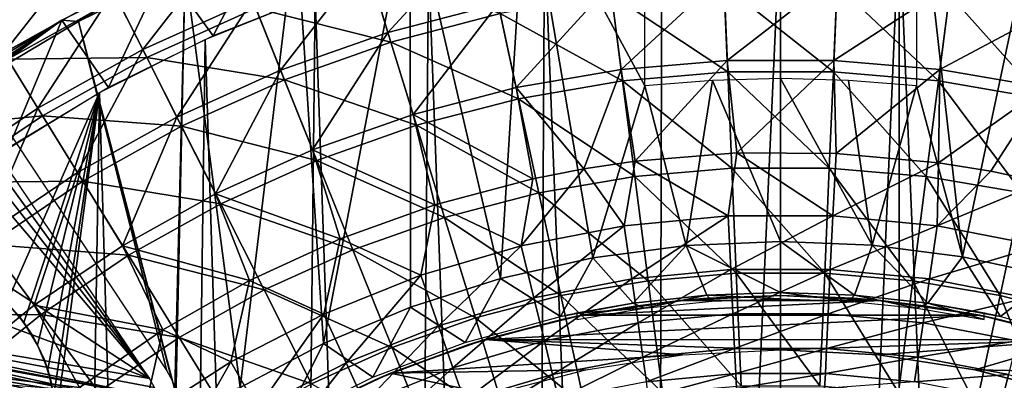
# Model space of a CAD drawing. Header units: millimetres. Extents: x -208 to -25, y 23 to 205.
# Tile 421 of 635: x -130.53 to -112.4, y 130.98 to 137.62. Entities that reach past the tile are written whole.
import ezdxf

# ---------------------------------------------------------------- set-up
doc = ezdxf.new("R2010")
doc.units = ezdxf.units.MM
doc.header["$LTSCALE"] = 65.185185
for name, color, linetype in [('1', 7, 'CONTINUOUS'), ('136', 7, 'CONTINUOUS'), ('2', 7, 'CONTINUOUS'), ('23', 7, 'CONTINUOUS'), ('3', 7, 'CONTINUOUS'), ('30', 7, 'CONTINUOUS'), ('33', 7, 'CONTINUOUS'), ('34', 7, 'CONTINUOUS'), ('4', 7, 'CONTINUOUS'), ('5', 7, 'CONTINUOUS'), ('528', 7, 'CONTINUOUS'), ('530', 7, 'CONTINUOUS'), ('546', 7, 'CONTINUOUS'), ('547', 7, 'CONTINUOUS'), ('7', 7, 'CONTINUOUS'), ('9', 7, 'CONTINUOUS')]:
    doc.layers.add(name, color=color, linetype=linetype)

msp = doc.modelspace()

# ---------------------------------------------------------------- linework, layer by layer
at = {"layer": '1', "linetype": 'CONTINUOUS'}
for points in [[(-116.524, 132.535, 4.24), (-114.679, 132.444, 4.24), (-116.524, 132.535, -23.26), (-116.524, 132.535, 4.24)], [(-116.524, 132.535, -23.26), (-114.679, 132.444, 4.24), (-115.181, 132.487, -23.26), (-116.524, 132.535, -23.26)], [(-115.181, 132.487, -23.26), (-114.679, 132.444, 4.24), (-113.846, 132.343, -23.26), (-115.181, 132.487, -23.26)], [(-114.679, 132.444, 4.24), (-112.857, 132.173, 4.24), (-113.846, 132.343, -23.26), (-114.679, 132.444, 4.24)], [(-113.846, 132.343, -23.26), (-112.857, 132.173, 4.24), (-112.524, 132.103, -23.26), (-113.846, 132.343, -23.26)], [(-112.857, 132.173, 4.24), (-111.065, 131.723, 4.24), (-112.524, 132.103, -23.26), (-112.857, 132.173, 4.24)], [(-112.524, 132.103, -23.26), (-111.065, 131.723, 4.24), (-112.524, 132.103, -39.76), (-112.524, 132.103, -23.26)], [(-112.524, 132.103, -39.76), (-111.065, 131.723, 4.24), (-110.773, 131.631, -39.76), (-112.524, 132.103, -39.76)]]:
    msp.add_3dface(points, dxfattribs=at)
at = {"layer": '136', "linetype": 'CONTINUOUS'}
for points in [[(-132.339, 137.232, -148.76), (-132.423, 136.939, -148.76), (-128.141, 131.009, -148.76), (-132.339, 137.232, -148.76)], [(-132.423, 136.939, -148.76), (-132.546, 136.664, -148.76), (-128.141, 131.009, -148.76), (-132.423, 136.939, -148.76)], [(-132.546, 136.664, -148.76), (-132.71, 136.407, -148.76), (-128.141, 131.009, -148.76), (-132.546, 136.664, -148.76)], [(-132.71, 136.407, -148.76), (-133.862, 134.743, -148.76), (-128.141, 131.009, -148.76), (-132.71, 136.407, -148.76)], [(-133.862, 134.743, -148.76), (-135.143, 133.613, -148.76), (-128.141, 131.009, -148.76), (-133.862, 134.743, -148.76)], [(-135.143, 133.613, -148.76), (-136.352, 132.405, -148.76), (-128.141, 131.009, -148.76), (-135.143, 133.613, -148.76)], [(-128.141, 131.009, -148.76), (-136.352, 132.405, -148.76), (-128.05, 130.841, -148.76), (-128.141, 131.009, -148.76)], [(-128.05, 130.841, -148.76), (-136.352, 132.405, -148.76), (-127.993, 130.661, -148.76), (-128.05, 130.841, -148.76)], [(-127.993, 130.661, -148.76), (-136.352, 132.405, -148.76), (-132.682, 131.545, -148.76), (-127.993, 130.661, -148.76)], [(-132.431, 131.464, -148.76), (-127.993, 130.661, -148.76), (-132.682, 131.545, -148.76), (-132.431, 131.464, -148.76)], [(-127.971, 130.473, -148.76), (-127.993, 130.661, -148.76), (-132.431, 131.464, -148.76), (-127.971, 130.473, -148.76)], [(-132.199, 131.337, -148.76), (-127.971, 130.473, -148.76), (-132.431, 131.464, -148.76), (-132.199, 131.337, -148.76)], [(-131.998, 131.167, -148.76), (-127.971, 130.473, -148.76), (-132.199, 131.337, -148.76), (-131.998, 131.167, -148.76)], [(-127.985, 130.283, -148.76), (-127.971, 130.473, -148.76), (-131.998, 131.167, -148.76), (-127.985, 130.283, -148.76)], [(-131.833, 130.962, -148.76), (-127.985, 130.283, -148.76), (-131.998, 131.167, -148.76), (-131.833, 130.962, -148.76)]]:
    msp.add_3dface(points, dxfattribs=at)
at = {"layer": '2', "linetype": 'CONTINUOUS'}
for points in [[(-117.866, 132.487, -23.26), (-119.202, 132.343, -23.26), (-118.364, 132.444, 4.24), (-117.866, 132.487, -23.26)], [(-116.524, 132.535, 4.24), (-117.866, 132.487, -23.26), (-118.364, 132.444, 4.24), (-116.524, 132.535, 4.24)], [(-116.524, 132.535, 4.24), (-116.524, 132.535, -23.26), (-117.866, 132.487, -23.26), (-116.524, 132.535, 4.24)], [(-119.202, 132.343, -23.26), (-120.524, 132.103, -23.26), (-120.182, 132.174, 4.24), (-119.202, 132.343, -23.26)], [(-118.364, 132.444, 4.24), (-119.202, 132.343, -23.26), (-120.182, 132.174, 4.24), (-118.364, 132.444, 4.24)], [(-120.182, 132.174, 4.24), (-120.524, 132.103, -23.26), (-121.969, 131.727, 4.24), (-120.182, 132.174, 4.24)], [(-120.524, 132.103, -39.76), (-122.282, 131.629, -39.76), (-120.524, 132.103, -23.26), (-120.524, 132.103, -39.76)], [(-120.524, 132.103, -23.26), (-122.282, 131.629, -39.76), (-121.969, 131.727, 4.24), (-120.524, 132.103, -23.26)], [(-122.282, 131.629, -39.76), (-123.986, 130.986, -39.76), (-123.704, 131.105, 4.24), (-122.282, 131.629, -39.76)], [(-121.969, 131.727, 4.24), (-122.282, 131.629, -39.76), (-123.704, 131.105, 4.24), (-121.969, 131.727, 4.24)], [(-123.704, 131.105, 4.24), (-123.986, 130.986, -39.76), (-125.364, 130.32, 4.24), (-123.704, 131.105, 4.24)], [(-123.986, 130.986, -39.76), (-125.619, 130.181, -39.76), (-125.364, 130.32, 4.24), (-123.986, 130.986, -39.76)]]:
    msp.add_3dface(points, dxfattribs=at)
at = {"layer": '23', "linetype": 'CONTINUOUS'}
for points in [[(-127.864, 138.563, -167.76), (-125.905, 139.369, -167.76), (-126.969, 137.321, -167.76), (-127.864, 138.563, -167.76)], [(-126.969, 137.321, -167.76), (-125.905, 139.369, -167.76), (-124.967, 138.111, -167.76), (-126.969, 137.321, -167.76)], [(-129.754, 137.608, -167.76), (-127.864, 138.563, -167.76), (-128.891, 136.37, -167.76), (-129.754, 137.608, -167.76)], [(-128.891, 136.37, -167.76), (-127.864, 138.563, -167.76), (-126.969, 137.321, -167.76), (-128.891, 136.37, -167.76)], [(-131.564, 136.508, -167.76), (-129.754, 137.608, -167.76), (-130.736, 135.257, -167.76), (-131.564, 136.508, -167.76)], [(-130.736, 135.257, -167.76), (-129.754, 137.608, -167.76), (-128.891, 136.37, -167.76), (-130.736, 135.257, -167.76)]]:
    msp.add_3dface(points, dxfattribs=at)
at = {"layer": '3', "linetype": 'CONTINUOUS'}
for points in [[(-116.524, 131.535, -4.76), (-114.722, 131.443, -4.76), (-116.524, 131.535, 4.24), (-116.524, 131.535, -4.76)], [(-116.524, 131.535, 4.24), (-114.722, 131.443, -4.76), (-114.723, 131.443, 4.24), (-116.524, 131.535, 4.24)], [(-114.723, 131.443, 4.24), (-114.722, 131.443, -4.76), (-112.947, 131.171, 4.24), (-114.723, 131.443, 4.24)], [(-114.722, 131.443, -4.76), (-112.938, 131.169, -4.76), (-112.947, 131.171, 4.24), (-114.722, 131.443, -4.76)], [(-112.947, 131.171, 4.24), (-112.938, 131.169, -4.76), (-111.204, 130.719, 4.24), (-112.947, 131.171, 4.24)], [(-112.938, 131.169, -4.76), (-111.191, 130.715, -4.76), (-111.204, 130.719, 4.24), (-112.938, 131.169, -4.76)]]:
    msp.add_3dface(points, dxfattribs=at)
at = {"layer": '30', "linetype": 'CONTINUOUS'}
for points in [[(-116.524, 132.593, -39.76), (-116.524, 132.475, -26.256), (-115.266, 132.433, -26.256), (-116.524, 132.593, -39.76)], [(-115.164, 132.544, -39.76), (-116.524, 132.593, -39.76), (-115.266, 132.433, -26.256), (-115.164, 132.544, -39.76)], [(-114.014, 132.306, -26.256), (-115.164, 132.544, -39.76), (-115.266, 132.433, -26.256), (-114.014, 132.306, -26.256)], [(-113.812, 132.397, -39.76), (-115.164, 132.544, -39.76), (-114.014, 132.306, -26.256), (-113.812, 132.397, -39.76)], [(-112.774, 132.095, -26.256), (-113.812, 132.397, -39.76), (-114.014, 132.306, -26.256), (-112.774, 132.095, -26.256)], [(-112.474, 132.152, -39.76), (-113.812, 132.397, -39.76), (-112.551, 132.169, -39.75), (-112.474, 132.152, -39.76)], [(-112.551, 132.169, -39.75), (-113.812, 132.397, -39.76), (-112.625, 132.184, -39.719), (-112.551, 132.169, -39.75)], [(-112.625, 132.184, -39.719), (-113.812, 132.397, -39.76), (-112.686, 132.197, -39.672), (-112.625, 132.184, -39.719)], [(-112.686, 132.197, -39.672), (-113.812, 132.397, -39.76), (-112.733, 132.206, -39.611), (-112.686, 132.197, -39.672)], [(-112.733, 132.206, -39.611), (-113.812, 132.397, -39.76), (-112.764, 132.211, -39.537), (-112.733, 132.206, -39.611)], [(-112.764, 132.211, -39.537), (-113.812, 132.397, -39.76), (-112.774, 132.213, -39.461), (-112.764, 132.211, -39.537)], [(-112.774, 132.213, -39.461), (-113.812, 132.397, -39.76), (-112.774, 132.095, -26.256), (-112.774, 132.213, -39.461)]]:
    msp.add_3dface(points, dxfattribs=at)
at = {"layer": '33', "linetype": 'CONTINUOUS'}
for points in [[(-119.024, 140.753, -148.76), (-121.205, 140.461, -148.76), (-119.024, 136.397, -148.76), (-119.024, 140.753, -148.76)], [(-111.65, 140.427, -148.76), (-114.024, 140.753, -148.76), (-113.174, 133.249, -148.76), (-111.65, 140.427, -148.76)], [(-113.174, 133.249, -148.76), (-114.024, 140.753, -148.76), (-114.024, 136.397, -148.76), (-113.174, 133.249, -148.76)], [(-121.68, 132.85, -148.76), (-121.205, 140.461, -148.76), (-123.342, 139.997, -148.76), (-121.68, 132.85, -148.76)], [(-121.68, 132.85, -148.76), (-119.982, 133.23, -148.76), (-121.205, 140.461, -148.76), (-121.68, 132.85, -148.76)], [(-121.205, 140.461, -148.76), (-119.982, 133.23, -148.76), (-119.024, 136.397, -148.76), (-121.205, 140.461, -148.76)], [(-111.527, 132.892, -148.76), (-111.65, 140.427, -148.76), (-113.174, 133.249, -148.76), (-111.527, 132.892, -148.76)], [(-124.939, 131.652, -148.76), (-123.342, 139.997, -148.76), (-125.441, 139.359, -148.76), (-124.939, 131.652, -148.76)], [(-124.939, 131.652, -148.76), (-123.334, 132.323, -148.76), (-123.342, 139.997, -148.76), (-124.939, 131.652, -148.76)], [(-123.334, 132.323, -148.76), (-121.68, 132.85, -148.76), (-123.342, 139.997, -148.76), (-123.334, 132.323, -148.76)], [(-126.473, 130.846, -148.76), (-125.441, 139.359, -148.76), (-127.482, 138.553, -148.76), (-126.473, 130.846, -148.76)], [(-126.473, 130.846, -148.76), (-124.939, 131.652, -148.76), (-125.441, 139.359, -148.76), (-126.473, 130.846, -148.76)], [(-127.482, 138.553, -148.76), (-129.444, 137.588, -148.76), (-127.675, 130.8, -148.76), (-127.482, 138.553, -148.76)], [(-127.655, 130.606, -148.76), (-127.482, 138.553, -148.76), (-127.675, 130.8, -148.76), (-127.655, 130.606, -148.76)], [(-126.473, 130.846, -148.76), (-127.482, 138.553, -148.76), (-127.655, 130.606, -148.76), (-126.473, 130.846, -148.76)], [(-129.444, 137.588, -148.76), (-131.334, 136.461, -148.76), (-127.82, 131.152, -148.76), (-129.444, 137.588, -148.76)], [(-127.675, 130.8, -148.76), (-129.444, 137.588, -148.76), (-127.73, 130.982, -148.76), (-127.675, 130.8, -148.76)], [(-127.73, 130.982, -148.76), (-129.444, 137.588, -148.76), (-127.82, 131.152, -148.76), (-127.73, 130.982, -148.76)], [(-119.024, 136.397, -148.76), (-118.264, 133.458, -148.76), (-117.776, 136.5, -148.76), (-119.024, 136.397, -148.76)], [(-118.264, 133.458, -148.76), (-116.524, 133.535, -148.76), (-117.776, 136.5, -148.76), (-118.264, 133.458, -148.76)], [(-117.776, 136.5, -148.76), (-116.524, 133.535, -148.76), (-116.524, 136.535, -148.76), (-117.776, 136.5, -148.76)], [(-116.524, 133.535, -148.76), (-114.839, 133.463, -148.76), (-116.524, 136.535, -148.76), (-116.524, 133.535, -148.76)], [(-116.524, 136.535, -148.76), (-114.839, 133.463, -148.76), (-115.272, 136.5, -148.76), (-116.524, 136.535, -148.76)], [(-115.272, 136.5, -148.76), (-114.839, 133.463, -148.76), (-114.024, 136.397, -148.76), (-115.272, 136.5, -148.76)], [(-119.982, 133.23, -148.76), (-118.264, 133.458, -148.76), (-119.024, 136.397, -148.76), (-119.982, 133.23, -148.76)], [(-114.839, 133.463, -148.76), (-113.174, 133.249, -148.76), (-114.024, 136.397, -148.76), (-114.839, 133.463, -148.76)]]:
    msp.add_3dface(points, dxfattribs=at)
at = {"layer": '34', "linetype": 'CONTINUOUS'}
for points in [[(-116.524, 133.535, -148.76), (-116.524, 132.593, -39.76), (-115.164, 132.544, -39.76), (-116.524, 133.535, -148.76)], [(-116.524, 133.535, -148.76), (-115.164, 132.544, -39.76), (-114.839, 133.463, -148.76), (-116.524, 133.535, -148.76)], [(-115.164, 132.544, -39.76), (-113.812, 132.397, -39.76), (-114.839, 133.463, -148.76), (-115.164, 132.544, -39.76)], [(-113.812, 132.397, -39.76), (-113.174, 133.249, -148.76), (-114.839, 133.463, -148.76), (-113.812, 132.397, -39.76)], [(-113.812, 132.397, -39.76), (-112.474, 132.152, -39.76), (-113.174, 133.249, -148.76), (-113.812, 132.397, -39.76)], [(-112.474, 132.152, -39.76), (-111.527, 132.892, -148.76), (-113.174, 133.249, -148.76), (-112.474, 132.152, -39.76)], [(-111.527, 132.892, -148.76), (-112.474, 132.152, -39.76), (-110.713, 131.673, -39.76), (-111.527, 132.892, -148.76)]]:
    msp.add_3dface(points, dxfattribs=at)
at = {"layer": '4', "linetype": 'CONTINUOUS'}
for points in [[(-114.679, 132.444, 4.24), (-116.524, 132.535, 4.24), (-118.364, 132.444, 4.24), (-114.679, 132.444, 4.24)], [(-112.857, 132.173, 4.24), (-114.679, 132.444, 4.24), (-120.182, 132.174, 4.24), (-112.857, 132.173, 4.24)], [(-114.679, 132.444, 4.24), (-118.364, 132.444, 4.24), (-120.182, 132.174, 4.24), (-114.679, 132.444, 4.24)], [(-112.857, 132.173, 4.24), (-120.182, 132.174, 4.24), (-121.969, 131.727, 4.24), (-112.857, 132.173, 4.24)], [(-111.065, 131.723, 4.24), (-112.857, 132.173, 4.24), (-121.969, 131.727, 4.24), (-111.065, 131.723, 4.24)], [(-121.969, 131.727, 4.24), (-123.704, 131.105, 4.24), (-118.328, 131.443, 4.24), (-121.969, 131.727, 4.24)], [(-111.065, 131.723, 4.24), (-121.969, 131.727, 4.24), (-116.524, 131.535, 4.24), (-111.065, 131.723, 4.24)], [(-116.524, 131.535, 4.24), (-121.969, 131.727, 4.24), (-118.328, 131.443, 4.24), (-116.524, 131.535, 4.24)], [(-111.065, 131.723, 4.24), (-116.524, 131.535, 4.24), (-114.723, 131.443, 4.24), (-111.065, 131.723, 4.24)], [(-111.065, 131.723, 4.24), (-114.723, 131.443, 4.24), (-112.947, 131.171, 4.24), (-111.065, 131.723, 4.24)], [(-109.327, 131.098, 4.24), (-111.065, 131.723, 4.24), (-112.947, 131.171, 4.24), (-109.327, 131.098, 4.24)], [(-118.328, 131.443, 4.24), (-123.704, 131.105, 4.24), (-120.108, 131.169, 4.24), (-118.328, 131.443, 4.24)], [(-123.704, 131.105, 4.24), (-125.364, 130.32, 4.24), (-121.856, 130.715, 4.24), (-123.704, 131.105, 4.24)], [(-120.108, 131.169, 4.24), (-123.704, 131.105, 4.24), (-121.856, 130.715, 4.24), (-120.108, 131.169, 4.24)], [(-109.327, 131.098, 4.24), (-112.947, 131.171, 4.24), (-111.204, 130.719, 4.24), (-109.327, 131.098, 4.24)]]:
    msp.add_3dface(points, dxfattribs=at)
at = {"layer": '5', "linetype": 'CONTINUOUS'}
for points in [[(-119.982, 133.23, -148.76), (-119.235, 132.397, -39.76), (-118.264, 133.458, -148.76), (-119.982, 133.23, -148.76)], [(-119.235, 132.397, -39.76), (-117.883, 132.544, -39.76), (-118.264, 133.458, -148.76), (-119.235, 132.397, -39.76)], [(-118.264, 133.458, -148.76), (-116.524, 132.593, -39.76), (-116.524, 133.535, -148.76), (-118.264, 133.458, -148.76)], [(-117.883, 132.544, -39.76), (-116.524, 132.593, -39.76), (-118.264, 133.458, -148.76), (-117.883, 132.544, -39.76)], [(-121.68, 132.85, -148.76), (-120.574, 132.152, -39.76), (-119.982, 133.23, -148.76), (-121.68, 132.85, -148.76)], [(-120.574, 132.152, -39.76), (-119.235, 132.397, -39.76), (-119.982, 133.23, -148.76), (-120.574, 132.152, -39.76)], [(-123.334, 132.323, -148.76), (-122.328, 131.675, -39.76), (-121.68, 132.85, -148.76), (-123.334, 132.323, -148.76)], [(-122.328, 131.675, -39.76), (-120.574, 132.152, -39.76), (-121.68, 132.85, -148.76), (-122.328, 131.675, -39.76)], [(-124.939, 131.652, -148.76), (-124.029, 131.031, -39.76), (-123.334, 132.323, -148.76), (-124.939, 131.652, -148.76)], [(-124.029, 131.031, -39.76), (-122.328, 131.675, -39.76), (-123.334, 132.323, -148.76), (-124.029, 131.031, -39.76)], [(-126.473, 130.846, -148.76), (-125.661, 130.224, -39.76), (-124.939, 131.652, -148.76), (-126.473, 130.846, -148.76)], [(-125.661, 130.224, -39.76), (-124.029, 131.031, -39.76), (-124.939, 131.652, -148.76), (-125.661, 130.224, -39.76)]]:
    msp.add_3dface(points, dxfattribs=at)
at = {"layer": '528', "linetype": 'CONTINUOUS'}
for points in [[(-117.329, 135.163, 27.616), (-117.487, 134.003, 25.551), (-119.199, 135.01, 27.616), (-117.329, 135.163, 27.616)], [(-115.561, 134.003, 25.551), (-117.487, 134.003, 25.551), (-117.329, 135.163, 27.616), (-115.561, 134.003, 25.551)], [(-115.498, 135.153, 27.616), (-115.561, 134.003, 25.551), (-117.329, 135.163, 27.616), (-115.498, 135.153, 27.616)], [(-113.614, 134.979, 27.616), (-115.561, 134.003, 25.551), (-115.498, 135.153, 27.616), (-113.614, 134.979, 27.616)], [(-119.404, 133.82, 25.551), (-121.296, 133.455, 25.551), (-120.145, 134.869, 27.616), (-119.404, 133.82, 25.551)], [(-120.145, 134.869, 27.616), (-121.296, 133.455, 25.551), (-121.081, 134.687, 27.616), (-120.145, 134.869, 27.616)], [(-119.199, 135.01, 27.616), (-119.404, 133.82, 25.551), (-120.145, 134.869, 27.616), (-119.199, 135.01, 27.616)], [(-117.487, 134.003, 25.551), (-119.404, 133.82, 25.551), (-119.199, 135.01, 27.616), (-117.487, 134.003, 25.551)], [(-113.643, 133.82, 25.551), (-115.561, 134.003, 25.551), (-113.614, 134.979, 27.616), (-113.643, 133.82, 25.551)], [(-112.655, 134.825, 27.616), (-113.643, 133.82, 25.551), (-113.614, 134.979, 27.616), (-112.655, 134.825, 27.616)], [(-121.081, 134.687, 27.616), (-121.296, 133.455, 25.551), (-122.889, 134.209, 27.616), (-121.081, 134.687, 27.616)], [(-111.705, 134.628, 27.616), (-113.643, 133.82, 25.551), (-112.655, 134.825, 27.616), (-111.705, 134.628, 27.616)], [(-111.752, 133.455, 25.551), (-113.643, 133.82, 25.551), (-111.705, 134.628, 27.616), (-111.752, 133.455, 25.551)], [(-122.889, 134.209, 27.616), (-123.144, 132.913, 25.551), (-124.627, 133.584, 27.616), (-122.889, 134.209, 27.616)], [(-121.296, 133.455, 25.551), (-123.144, 132.913, 25.551), (-122.889, 134.209, 27.616), (-121.296, 133.455, 25.551)], [(-117.487, 134.003, 25.551), (-119.264, 132.842, 23.399), (-119.404, 133.82, 25.551), (-117.487, 134.003, 25.551)], [(-117.44, 133.016, 23.399), (-119.264, 132.842, 23.399), (-117.487, 134.003, 25.551), (-117.44, 133.016, 23.399)], [(-115.561, 134.003, 25.551), (-117.44, 133.016, 23.399), (-117.487, 134.003, 25.551), (-115.561, 134.003, 25.551)], [(-115.608, 133.016, 23.399), (-117.44, 133.016, 23.399), (-115.561, 134.003, 25.551), (-115.608, 133.016, 23.399)], [(-113.643, 133.82, 25.551), (-115.608, 133.016, 23.399), (-115.561, 134.003, 25.551), (-113.643, 133.82, 25.551)], [(-119.404, 133.82, 25.551), (-121.063, 132.495, 23.399), (-121.296, 133.455, 25.551), (-119.404, 133.82, 25.551)], [(-119.264, 132.842, 23.399), (-121.063, 132.495, 23.399), (-119.404, 133.82, 25.551), (-119.264, 132.842, 23.399)], [(-113.784, 132.842, 23.399), (-115.608, 133.016, 23.399), (-113.643, 133.82, 25.551), (-113.784, 132.842, 23.399)], [(-111.752, 133.455, 25.551), (-113.784, 132.842, 23.399), (-113.643, 133.82, 25.551), (-111.752, 133.455, 25.551)], [(-124.627, 133.584, 27.616), (-124.932, 132.197, 25.551), (-126.297, 132.815, 27.616), (-124.627, 133.584, 27.616)], [(-123.144, 132.913, 25.551), (-124.932, 132.197, 25.551), (-124.627, 133.584, 27.616), (-123.144, 132.913, 25.551)], [(-121.296, 133.455, 25.551), (-122.821, 131.979, 23.399), (-123.144, 132.913, 25.551), (-121.296, 133.455, 25.551)], [(-121.063, 132.495, 23.399), (-122.821, 131.979, 23.399), (-121.296, 133.455, 25.551), (-121.063, 132.495, 23.399)], [(-111.985, 132.495, 23.399), (-113.784, 132.842, 23.399), (-111.752, 133.455, 25.551), (-111.985, 132.495, 23.399)], [(-123.144, 132.913, 25.551), (-124.522, 131.298, 23.399), (-124.932, 132.197, 25.551), (-123.144, 132.913, 25.551)], [(-122.821, 131.979, 23.399), (-124.522, 131.298, 23.399), (-123.144, 132.913, 25.551), (-122.821, 131.979, 23.399)], [(-117.44, 133.016, 23.399), (-119.147, 132.034, 21.177), (-119.264, 132.842, 23.399), (-117.44, 133.016, 23.399)], [(-117.401, 132.201, 21.177), (-119.147, 132.034, 21.177), (-117.44, 133.016, 23.399), (-117.401, 132.201, 21.177)], [(-115.608, 133.016, 23.399), (-117.401, 132.201, 21.177), (-117.44, 133.016, 23.399), (-115.608, 133.016, 23.399)], [(-115.646, 132.201, 21.177), (-117.401, 132.201, 21.177), (-115.608, 133.016, 23.399), (-115.646, 132.201, 21.177)], [(-113.784, 132.842, 23.399), (-115.646, 132.201, 21.177), (-115.608, 133.016, 23.399), (-113.784, 132.842, 23.399)], [(-126.297, 132.815, 27.616), (-126.644, 131.314, 25.551), (-127.897, 131.904, 27.616), (-126.297, 132.815, 27.616)], [(-124.932, 132.197, 25.551), (-126.644, 131.314, 25.551), (-126.297, 132.815, 27.616), (-124.932, 132.197, 25.551)], [(-119.264, 132.842, 23.399), (-120.87, 131.702, 21.177), (-121.063, 132.495, 23.399), (-119.264, 132.842, 23.399)], [(-119.147, 132.034, 21.177), (-120.87, 131.702, 21.177), (-119.264, 132.842, 23.399), (-119.147, 132.034, 21.177)], [(-113.9, 132.034, 21.177), (-115.646, 132.201, 21.177), (-113.784, 132.842, 23.399), (-113.9, 132.034, 21.177)], [(-111.985, 132.495, 23.399), (-113.9, 132.034, 21.177), (-113.784, 132.842, 23.399), (-111.985, 132.495, 23.399)], [(-121.063, 132.495, 23.399), (-122.554, 131.208, 21.177), (-122.821, 131.979, 23.399), (-121.063, 132.495, 23.399)], [(-120.87, 131.702, 21.177), (-122.554, 131.208, 21.177), (-121.063, 132.495, 23.399), (-120.87, 131.702, 21.177)], [(-112.177, 131.702, 21.177), (-113.9, 132.034, 21.177), (-111.985, 132.495, 23.399), (-112.177, 131.702, 21.177)], [(-124.932, 132.197, 25.551), (-126.15, 130.459, 23.399), (-126.644, 131.314, 25.551), (-124.932, 132.197, 25.551)], [(-124.522, 131.298, 23.399), (-126.15, 130.459, 23.399), (-124.932, 132.197, 25.551), (-124.522, 131.298, 23.399)], [(-117.401, 132.201, 21.177), (-119.056, 131.4, 18.897), (-119.147, 132.034, 21.177), (-117.401, 132.201, 21.177)], [(-117.37, 131.561, 18.897), (-119.056, 131.4, 18.897), (-117.401, 132.201, 21.177), (-117.37, 131.561, 18.897)], [(-115.646, 132.201, 21.177), (-117.37, 131.561, 18.897), (-117.401, 132.201, 21.177), (-115.646, 132.201, 21.177)], [(-115.677, 131.561, 18.897), (-117.37, 131.561, 18.897), (-115.646, 132.201, 21.177), (-115.677, 131.561, 18.897)], [(-113.9, 132.034, 21.177), (-115.677, 131.561, 18.897), (-115.646, 132.201, 21.177), (-113.9, 132.034, 21.177)], [(-122.821, 131.979, 23.399), (-124.183, 130.556, 21.177), (-124.522, 131.298, 23.399), (-122.821, 131.979, 23.399)], [(-122.554, 131.208, 21.177), (-124.183, 130.556, 21.177), (-122.821, 131.979, 23.399), (-122.554, 131.208, 21.177)], [(-119.147, 132.034, 21.177), (-120.719, 131.08, 18.897), (-120.87, 131.702, 21.177), (-119.147, 132.034, 21.177)], [(-119.056, 131.4, 18.897), (-120.719, 131.08, 18.897), (-119.147, 132.034, 21.177), (-119.056, 131.4, 18.897)], [(-113.991, 131.4, 18.897), (-115.677, 131.561, 18.897), (-113.9, 132.034, 21.177), (-113.991, 131.4, 18.897)], [(-112.177, 131.702, 21.177), (-113.991, 131.4, 18.897), (-113.9, 132.034, 21.177), (-112.177, 131.702, 21.177)], [(-127.897, 131.904, 27.616), (-128.265, 130.273, 25.551), (-129.43, 130.846, 27.616), (-127.897, 131.904, 27.616)], [(-126.644, 131.314, 25.551), (-128.265, 130.273, 25.551), (-127.897, 131.904, 27.616), (-126.644, 131.314, 25.551)], [(-120.87, 131.702, 21.177), (-122.344, 130.603, 18.897), (-122.554, 131.208, 21.177), (-120.87, 131.702, 21.177)], [(-120.719, 131.08, 18.897), (-122.344, 130.603, 18.897), (-120.87, 131.702, 21.177), (-120.719, 131.08, 18.897)], [(-112.328, 131.08, 18.897), (-113.991, 131.4, 18.897), (-112.177, 131.702, 21.177), (-112.328, 131.08, 18.897)], [(-119.056, 131.4, 18.897), (-120.611, 130.633, 16.575), (-120.719, 131.08, 18.897), (-119.056, 131.4, 18.897)], [(-118.991, 130.945, 16.575), (-120.611, 130.633, 16.575), (-119.056, 131.4, 18.897), (-118.991, 130.945, 16.575)], [(-117.37, 131.561, 18.897), (-118.991, 130.945, 16.575), (-119.056, 131.4, 18.897), (-117.37, 131.561, 18.897)], [(-117.349, 131.102, 16.575), (-118.991, 130.945, 16.575), (-117.37, 131.561, 18.897), (-117.349, 131.102, 16.575)], [(-115.677, 131.561, 18.897), (-117.349, 131.102, 16.575), (-117.37, 131.561, 18.897), (-115.677, 131.561, 18.897)], [(-115.699, 131.102, 16.575), (-117.349, 131.102, 16.575), (-115.677, 131.561, 18.897), (-115.699, 131.102, 16.575)], [(-113.991, 131.4, 18.897), (-115.699, 131.102, 16.575), (-115.677, 131.561, 18.897), (-113.991, 131.4, 18.897)], [(-114.056, 130.945, 16.575), (-115.699, 131.102, 16.575), (-113.991, 131.4, 18.897), (-114.056, 130.945, 16.575)], [(-112.328, 131.08, 18.897), (-114.056, 130.945, 16.575), (-113.991, 131.4, 18.897), (-112.328, 131.08, 18.897)], [(-126.644, 131.314, 25.551), (-127.692, 129.468, 23.399), (-128.265, 130.273, 25.551), (-126.644, 131.314, 25.551)], [(-126.15, 130.459, 23.399), (-127.692, 129.468, 23.399), (-126.644, 131.314, 25.551), (-126.15, 130.459, 23.399)], [(-124.522, 131.298, 23.399), (-125.742, 129.752, 21.177), (-126.15, 130.459, 23.399), (-124.522, 131.298, 23.399)], [(-124.183, 130.556, 21.177), (-125.742, 129.752, 21.177), (-124.522, 131.298, 23.399), (-124.183, 130.556, 21.177)], [(-122.554, 131.208, 21.177), (-123.917, 129.973, 18.897), (-124.183, 130.556, 21.177), (-122.554, 131.208, 21.177)], [(-122.344, 130.603, 18.897), (-123.917, 129.973, 18.897), (-122.554, 131.208, 21.177), (-122.344, 130.603, 18.897)], [(-120.719, 131.08, 18.897), (-122.194, 130.168, 16.575), (-122.344, 130.603, 18.897), (-120.719, 131.08, 18.897)], [(-120.611, 130.633, 16.575), (-122.194, 130.168, 16.575), (-120.719, 131.08, 18.897), (-120.611, 130.633, 16.575)], [(-117.349, 131.102, 16.575), (-118.952, 130.672, 14.223), (-118.991, 130.945, 16.575), (-117.349, 131.102, 16.575)], [(-117.335, 130.826, 14.223), (-118.952, 130.672, 14.223), (-117.349, 131.102, 16.575), (-117.335, 130.826, 14.223)], [(-115.699, 131.102, 16.575), (-117.335, 130.826, 14.223), (-117.349, 131.102, 16.575), (-115.699, 131.102, 16.575)], [(-115.712, 130.826, 14.223), (-117.335, 130.826, 14.223), (-115.699, 131.102, 16.575), (-115.712, 130.826, 14.223)], [(-114.056, 130.945, 16.575), (-115.712, 130.826, 14.223), (-115.699, 131.102, 16.575), (-114.056, 130.945, 16.575)], [(-112.436, 130.633, 16.575), (-114.056, 130.945, 16.575), (-112.328, 131.08, 18.897), (-112.436, 130.633, 16.575)], [(-110.703, 130.603, 18.897), (-112.436, 130.633, 16.575), (-112.328, 131.08, 18.897), (-110.703, 130.603, 18.897)]]:
    msp.add_3dface(points, dxfattribs=at)
at = {"layer": '530', "linetype": 'CONTINUOUS'}
for points in [[(-124.159, 138.717, 33.688), (-122.017, 139.274, 33.688), (-123.751, 137.384, 31.511), (-124.159, 138.717, 33.688)], [(-123.751, 137.384, 31.511), (-122.017, 139.274, 33.688), (-121.723, 137.912, 31.511), (-123.751, 137.384, 31.511)], [(-131.34, 137.849, 38.368), (-129.246, 139.019, 38.368), (-130.822, 137.007, 35.98), (-131.34, 137.849, 38.368)], [(-130.822, 137.007, 35.98), (-129.246, 139.019, 38.368), (-128.801, 138.136, 35.98), (-130.822, 137.007, 35.98)], [(-128.801, 138.136, 35.98), (-126.692, 139.089, 35.98), (-128.263, 137.068, 33.688), (-128.801, 138.136, 35.98)], [(-128.263, 137.068, 33.688), (-126.692, 139.089, 35.98), (-126.246, 137.979, 33.688), (-128.263, 137.068, 33.688)], [(-126.246, 137.979, 33.688), (-124.159, 138.717, 33.688), (-125.726, 136.686, 31.511), (-126.246, 137.979, 33.688)], [(-125.726, 136.686, 31.511), (-124.159, 138.717, 33.688), (-123.751, 137.384, 31.511), (-125.726, 136.686, 31.511)], [(-126.185, 137.828, 63.278), (-123.696, 137.206, 65.439), (-124.111, 138.561, 63.278), (-126.185, 137.828, 63.278)], [(-123.696, 137.206, 65.439), (-121.684, 137.73, 65.439), (-124.111, 138.561, 63.278), (-123.696, 137.206, 65.439)], [(-119.659, 138.266, 31.511), (-117.571, 138.444, 31.511), (-119.458, 136.698, 29.466), (-119.659, 138.266, 31.511)], [(-119.458, 136.698, 29.466), (-117.571, 138.444, 31.511), (-117.504, 136.864, 29.466), (-119.458, 136.698, 29.466)], [(-117.571, 138.444, 31.511), (-115.476, 138.444, 31.511), (-117.504, 136.864, 29.466), (-117.571, 138.444, 31.511)], [(-117.504, 136.864, 29.466), (-115.476, 138.444, 31.511), (-115.543, 136.864, 29.466), (-117.504, 136.864, 29.466)], [(-115.476, 138.444, 31.511), (-113.389, 138.266, 31.511), (-115.543, 136.864, 29.466), (-115.476, 138.444, 31.511)], [(-130.822, 137.007, 35.98), (-128.801, 138.136, 35.98), (-130.195, 135.988, 33.688), (-130.822, 137.007, 35.98)], [(-130.195, 135.988, 33.688), (-128.801, 138.136, 35.98), (-128.263, 137.068, 33.688), (-130.195, 135.988, 33.688)], [(-121.723, 137.912, 31.511), (-119.659, 138.266, 31.511), (-121.39, 136.367, 29.466), (-121.723, 137.912, 31.511)], [(-121.39, 136.367, 29.466), (-119.659, 138.266, 31.511), (-119.458, 136.698, 29.466), (-121.39, 136.367, 29.466)], [(-119.635, 138.081, 65.439), (-117.495, 136.656, 67.467), (-117.563, 138.257, 65.439), (-119.635, 138.081, 65.439)], [(-117.495, 136.656, 67.467), (-115.552, 136.656, 67.467), (-117.563, 138.257, 65.439), (-117.495, 136.656, 67.467)], [(-117.563, 138.257, 65.439), (-115.552, 136.656, 67.467), (-115.484, 138.257, 65.439), (-117.563, 138.257, 65.439)], [(-115.552, 136.656, 67.467), (-113.616, 136.491, 67.467), (-115.484, 138.257, 65.439), (-115.552, 136.656, 67.467)], [(-115.543, 136.864, 29.466), (-113.389, 138.266, 31.511), (-113.59, 136.698, 29.466), (-115.543, 136.864, 29.466)], [(-115.484, 138.257, 65.439), (-113.616, 136.491, 67.467), (-113.412, 138.081, 65.439), (-115.484, 138.257, 65.439)], [(-113.389, 138.266, 31.511), (-111.324, 137.912, 31.511), (-113.59, 136.698, 29.466), (-113.389, 138.266, 31.511)], [(-130.75, 136.89, 61), (-128.739, 138.013, 61), (-131.282, 137.754, 58.623), (-130.75, 136.89, 61)], [(-130.75, 136.89, 61), (-128.189, 136.922, 63.278), (-128.739, 138.013, 61), (-130.75, 136.89, 61)], [(-128.189, 136.922, 63.278), (-126.185, 137.828, 63.278), (-128.739, 138.013, 61), (-128.189, 136.922, 63.278)], [(-128.263, 137.068, 33.688), (-126.246, 137.979, 33.688), (-127.635, 135.823, 31.511), (-128.263, 137.068, 33.688)], [(-127.635, 135.823, 31.511), (-126.246, 137.979, 33.688), (-125.726, 136.686, 31.511), (-127.635, 135.823, 31.511)], [(-121.684, 137.73, 65.439), (-119.431, 136.491, 67.467), (-119.635, 138.081, 65.439), (-121.684, 137.73, 65.439)], [(-119.431, 136.491, 67.467), (-117.495, 136.656, 67.467), (-119.635, 138.081, 65.439), (-119.431, 136.491, 67.467)], [(-113.616, 136.491, 67.467), (-111.701, 136.163, 67.467), (-113.412, 138.081, 65.439), (-113.616, 136.491, 67.467)], [(-113.412, 138.081, 65.439), (-111.701, 136.163, 67.467), (-111.363, 137.73, 65.439), (-113.412, 138.081, 65.439)], [(-128.189, 136.922, 63.278), (-125.657, 136.513, 65.439), (-126.185, 137.828, 63.278), (-128.189, 136.922, 63.278)], [(-125.657, 136.513, 65.439), (-123.696, 137.206, 65.439), (-126.185, 137.828, 63.278), (-125.657, 136.513, 65.439)], [(-123.751, 137.384, 31.511), (-121.723, 137.912, 31.511), (-123.288, 135.873, 29.466), (-123.751, 137.384, 31.511)], [(-123.288, 135.873, 29.466), (-121.723, 137.912, 31.511), (-121.39, 136.367, 29.466), (-123.288, 135.873, 29.466)], [(-113.59, 136.698, 29.466), (-111.324, 137.912, 31.511), (-111.657, 136.367, 29.466), (-113.59, 136.698, 29.466)], [(-123.696, 137.206, 65.439), (-121.346, 136.163, 67.467), (-121.684, 137.73, 65.439), (-123.696, 137.206, 65.439)], [(-121.346, 136.163, 67.467), (-119.431, 136.491, 67.467), (-121.684, 137.73, 65.439), (-121.346, 136.163, 67.467)], [(-125.726, 136.686, 31.511), (-123.751, 137.384, 31.511), (-125.137, 135.219, 29.466), (-125.726, 136.686, 31.511)], [(-125.137, 135.219, 29.466), (-123.751, 137.384, 31.511), (-123.288, 135.873, 29.466), (-125.137, 135.219, 29.466)], [(-125.657, 136.513, 65.439), (-123.227, 135.673, 67.467), (-123.696, 137.206, 65.439), (-125.657, 136.513, 65.439)], [(-123.227, 135.673, 67.467), (-121.346, 136.163, 67.467), (-123.696, 137.206, 65.439), (-123.227, 135.673, 67.467)], [(-130.195, 135.988, 33.688), (-128.263, 137.068, 33.688), (-129.464, 134.801, 31.511), (-130.195, 135.988, 33.688)], [(-129.464, 134.801, 31.511), (-128.263, 137.068, 33.688), (-127.635, 135.823, 31.511), (-129.464, 134.801, 31.511)], [(-132.658, 135.6, 61), (-130.11, 135.85, 63.278), (-130.75, 136.89, 61), (-132.658, 135.6, 61)], [(-132.029, 134.749, 33.688), (-130.822, 137.007, 35.98), (-130.195, 135.988, 33.688), (-132.029, 134.749, 33.688)], [(-130.11, 135.85, 63.278), (-128.189, 136.922, 63.278), (-130.75, 136.89, 61), (-130.11, 135.85, 63.278)], [(-130.11, 135.85, 63.278), (-127.551, 135.657, 65.439), (-128.189, 136.922, 63.278), (-130.11, 135.85, 63.278)], [(-127.551, 135.657, 65.439), (-125.657, 136.513, 65.439), (-128.189, 136.922, 63.278), (-127.551, 135.657, 65.439)], [(-119.199, 135.01, 27.616), (-119.458, 136.698, 29.466), (-117.504, 136.864, 29.466), (-119.199, 135.01, 27.616)], [(-117.329, 135.163, 27.616), (-119.199, 135.01, 27.616), (-117.504, 136.864, 29.466), (-117.329, 135.163, 27.616)], [(-117.329, 135.163, 27.616), (-117.504, 136.864, 29.466), (-115.543, 136.864, 29.466), (-117.329, 135.163, 27.616)], [(-115.498, 135.153, 27.616), (-117.329, 135.163, 27.616), (-115.543, 136.864, 29.466), (-115.498, 135.153, 27.616)], [(-115.498, 135.153, 27.616), (-115.543, 136.864, 29.466), (-113.59, 136.698, 29.466), (-115.498, 135.153, 27.616)], [(-127.635, 135.823, 31.511), (-125.726, 136.686, 31.511), (-126.924, 134.412, 29.466), (-127.635, 135.823, 31.511)], [(-126.924, 134.412, 29.466), (-125.726, 136.686, 31.511), (-125.137, 135.219, 29.466), (-126.924, 134.412, 29.466)], [(-120.145, 134.869, 27.616), (-121.39, 136.367, 29.466), (-119.458, 136.698, 29.466), (-120.145, 134.869, 27.616)], [(-119.199, 135.01, 27.616), (-120.145, 134.869, 27.616), (-119.458, 136.698, 29.466), (-119.199, 135.01, 27.616)], [(-119.431, 136.491, 67.467), (-117.42, 134.881, 69.345), (-117.495, 136.656, 67.467), (-119.431, 136.491, 67.467)], [(-117.42, 134.881, 69.345), (-115.627, 134.881, 69.345), (-117.495, 136.656, 67.467), (-117.42, 134.881, 69.345)], [(-117.495, 136.656, 67.467), (-115.627, 134.881, 69.345), (-115.552, 136.656, 67.467), (-117.495, 136.656, 67.467)], [(-115.627, 134.881, 69.345), (-113.842, 134.729, 69.345), (-115.552, 136.656, 67.467), (-115.627, 134.881, 69.345)], [(-115.552, 136.656, 67.467), (-113.842, 134.729, 69.345), (-113.616, 136.491, 67.467), (-115.552, 136.656, 67.467)], [(-113.614, 134.979, 27.616), (-115.498, 135.153, 27.616), (-113.59, 136.698, 29.466), (-113.614, 134.979, 27.616)], [(-113.614, 134.979, 27.616), (-113.59, 136.698, 29.466), (-111.657, 136.367, 29.466), (-113.614, 134.979, 27.616)], [(-127.551, 135.657, 65.439), (-125.059, 135.026, 67.467), (-125.657, 136.513, 65.439), (-127.551, 135.657, 65.439)], [(-125.059, 135.026, 67.467), (-123.227, 135.673, 67.467), (-125.657, 136.513, 65.439), (-125.059, 135.026, 67.467)], [(-121.346, 136.163, 67.467), (-119.206, 134.729, 69.345), (-119.431, 136.491, 67.467), (-121.346, 136.163, 67.467)], [(-119.206, 134.729, 69.345), (-117.42, 134.881, 69.345), (-119.431, 136.491, 67.467), (-119.206, 134.729, 69.345)], [(-113.842, 134.729, 69.345), (-112.075, 134.427, 69.345), (-113.616, 136.491, 67.467), (-113.842, 134.729, 69.345)], [(-113.616, 136.491, 67.467), (-112.075, 134.427, 69.345), (-111.701, 136.163, 67.467), (-113.616, 136.491, 67.467)], [(-121.081, 134.687, 27.616), (-123.288, 135.873, 29.466), (-121.39, 136.367, 29.466), (-121.081, 134.687, 27.616)], [(-120.145, 134.869, 27.616), (-121.081, 134.687, 27.616), (-121.39, 136.367, 29.466), (-120.145, 134.869, 27.616)], [(-112.655, 134.825, 27.616), (-113.614, 134.979, 27.616), (-111.657, 136.367, 29.466), (-112.655, 134.825, 27.616)], [(-111.705, 134.628, 27.616), (-112.655, 134.825, 27.616), (-111.657, 136.367, 29.466), (-111.705, 134.628, 27.616)], [(-123.227, 135.673, 67.467), (-120.972, 134.427, 69.345), (-121.346, 136.163, 67.467), (-123.227, 135.673, 67.467)], [(-120.972, 134.427, 69.345), (-119.206, 134.729, 69.345), (-121.346, 136.163, 67.467), (-120.972, 134.427, 69.345)], [(-132.029, 134.749, 33.688), (-130.195, 135.988, 33.688), (-131.2, 133.628, 31.511), (-132.029, 134.749, 33.688)], [(-131.2, 133.628, 31.511), (-130.195, 135.988, 33.688), (-129.464, 134.801, 31.511), (-131.2, 133.628, 31.511)], [(-131.932, 134.618, 63.278), (-130.11, 135.85, 63.278), (-132.658, 135.6, 61), (-131.932, 134.618, 63.278)], [(-131.932, 134.618, 63.278), (-129.366, 134.643, 65.439), (-130.11, 135.85, 63.278), (-131.932, 134.618, 63.278)], [(-129.366, 134.643, 65.439), (-127.551, 135.657, 65.439), (-130.11, 135.85, 63.278), (-129.366, 134.643, 65.439)], [(-129.464, 134.801, 31.511), (-127.635, 135.823, 31.511), (-128.635, 133.455, 29.466), (-129.464, 134.801, 31.511)], [(-128.635, 133.455, 29.466), (-127.635, 135.823, 31.511), (-126.924, 134.412, 29.466), (-128.635, 133.455, 29.466)], [(-122.889, 134.209, 27.616), (-125.137, 135.219, 29.466), (-123.288, 135.873, 29.466), (-122.889, 134.209, 27.616)], [(-121.081, 134.687, 27.616), (-122.889, 134.209, 27.616), (-123.288, 135.873, 29.466), (-121.081, 134.687, 27.616)], [(-129.366, 134.643, 65.439), (-126.829, 134.225, 67.467), (-127.551, 135.657, 65.439), (-129.366, 134.643, 65.439)], [(-126.829, 134.225, 67.467), (-125.059, 135.026, 67.467), (-127.551, 135.657, 65.439), (-126.829, 134.225, 67.467)], [(-125.059, 135.026, 67.467), (-122.707, 133.975, 69.345), (-123.227, 135.673, 67.467), (-125.059, 135.026, 67.467)], [(-122.707, 133.975, 69.345), (-120.972, 134.427, 69.345), (-123.227, 135.673, 67.467), (-122.707, 133.975, 69.345)], [(-124.627, 133.584, 27.616), (-126.924, 134.412, 29.466), (-125.137, 135.219, 29.466), (-124.627, 133.584, 27.616)], [(-122.889, 134.209, 27.616), (-124.627, 133.584, 27.616), (-125.137, 135.219, 29.466), (-122.889, 134.209, 27.616)], [(-126.829, 134.225, 67.467), (-124.397, 133.378, 69.345), (-125.059, 135.026, 67.467), (-126.829, 134.225, 67.467)], [(-124.397, 133.378, 69.345), (-122.707, 133.975, 69.345), (-125.059, 135.026, 67.467), (-124.397, 133.378, 69.345)], [(-119.206, 134.729, 69.345), (-117.338, 132.948, 71.058), (-117.42, 134.881, 69.345), (-119.206, 134.729, 69.345)], [(-117.338, 132.948, 71.058), (-115.71, 132.948, 71.058), (-117.42, 134.881, 69.345), (-117.338, 132.948, 71.058)], [(-117.42, 134.881, 69.345), (-115.71, 132.948, 71.058), (-115.627, 134.881, 69.345), (-117.42, 134.881, 69.345)], [(-115.71, 132.948, 71.058), (-114.087, 132.81, 71.058), (-115.627, 134.881, 69.345), (-115.71, 132.948, 71.058)], [(-115.627, 134.881, 69.345), (-114.087, 132.81, 71.058), (-113.842, 134.729, 69.345), (-115.627, 134.881, 69.345)], [(-131.2, 133.628, 31.511), (-129.464, 134.801, 31.511), (-130.26, 132.357, 29.466), (-131.2, 133.628, 31.511)], [(-130.26, 132.357, 29.466), (-129.464, 134.801, 31.511), (-128.635, 133.455, 29.466), (-130.26, 132.357, 29.466)], [(-120.972, 134.427, 69.345), (-118.96, 132.81, 71.058), (-119.206, 134.729, 69.345), (-120.972, 134.427, 69.345)], [(-118.96, 132.81, 71.058), (-117.338, 132.948, 71.058), (-119.206, 134.729, 69.345), (-118.96, 132.81, 71.058)], [(-114.087, 132.81, 71.058), (-112.483, 132.535, 71.058), (-113.842, 134.729, 69.345), (-114.087, 132.81, 71.058)], [(-113.842, 134.729, 69.345), (-112.483, 132.535, 71.058), (-112.075, 134.427, 69.345), (-113.842, 134.729, 69.345)], [(-131.089, 133.478, 65.439), (-129.366, 134.643, 65.439), (-131.932, 134.618, 63.278), (-131.089, 133.478, 65.439)], [(-131.089, 133.478, 65.439), (-128.526, 133.278, 67.467), (-129.366, 134.643, 65.439), (-131.089, 133.478, 65.439)], [(-128.526, 133.278, 67.467), (-126.829, 134.225, 67.467), (-129.366, 134.643, 65.439), (-128.526, 133.278, 67.467)], [(-126.297, 132.815, 27.616), (-128.635, 133.455, 29.466), (-126.924, 134.412, 29.466), (-126.297, 132.815, 27.616)], [(-124.627, 133.584, 27.616), (-126.297, 132.815, 27.616), (-126.924, 134.412, 29.466), (-124.627, 133.584, 27.616)], [(-122.707, 133.975, 69.345), (-120.565, 132.535, 71.058), (-120.972, 134.427, 69.345), (-122.707, 133.975, 69.345)], [(-120.565, 132.535, 71.058), (-118.96, 132.81, 71.058), (-120.972, 134.427, 69.345), (-120.565, 132.535, 71.058)], [(-112.483, 132.535, 71.058), (-110.907, 132.125, 71.058), (-112.075, 134.427, 69.345), (-112.483, 132.535, 71.058)], [(-128.526, 133.278, 67.467), (-126.03, 132.64, 69.345), (-126.829, 134.225, 67.467), (-128.526, 133.278, 67.467)], [(-126.03, 132.64, 69.345), (-124.397, 133.378, 69.345), (-126.829, 134.225, 67.467), (-126.03, 132.64, 69.345)], [(-124.397, 133.378, 69.345), (-122.14, 132.125, 71.058), (-122.707, 133.975, 69.345), (-124.397, 133.378, 69.345)], [(-122.14, 132.125, 71.058), (-120.565, 132.535, 71.058), (-122.707, 133.975, 69.345), (-122.14, 132.125, 71.058)], [(-131.785, 131.126, 29.466), (-131.2, 133.628, 31.511), (-130.26, 132.357, 29.466), (-131.785, 131.126, 29.466)], [(-132.707, 132.172, 65.439), (-130.136, 132.19, 67.467), (-131.089, 133.478, 65.439), (-132.707, 132.172, 65.439)], [(-130.136, 132.19, 67.467), (-128.526, 133.278, 67.467), (-131.089, 133.478, 65.439), (-130.136, 132.19, 67.467)], [(-127.897, 131.904, 27.616), (-130.26, 132.357, 29.466), (-128.635, 133.455, 29.466), (-127.897, 131.904, 27.616)], [(-126.297, 132.815, 27.616), (-127.897, 131.904, 27.616), (-128.635, 133.455, 29.466), (-126.297, 132.815, 27.616)], [(-130.136, 132.19, 67.467), (-127.595, 131.765, 69.345), (-128.526, 133.278, 67.467), (-130.136, 132.19, 67.467)], [(-127.595, 131.765, 69.345), (-126.03, 132.64, 69.345), (-128.526, 133.278, 67.467), (-127.595, 131.765, 69.345)], [(-126.03, 132.64, 69.345), (-123.675, 131.582, 71.058), (-124.397, 133.378, 69.345), (-126.03, 132.64, 69.345)], [(-123.675, 131.582, 71.058), (-122.14, 132.125, 71.058), (-124.397, 133.378, 69.345), (-123.675, 131.582, 71.058)], [(-118.96, 132.81, 71.058), (-117.249, 130.872, 72.594), (-117.338, 132.948, 71.058), (-118.96, 132.81, 71.058)], [(-117.249, 130.872, 72.594), (-115.798, 130.872, 72.594), (-117.338, 132.948, 71.058), (-117.249, 130.872, 72.594)], [(-117.338, 132.948, 71.058), (-115.798, 130.872, 72.594), (-115.71, 132.948, 71.058), (-117.338, 132.948, 71.058)], [(-115.798, 130.872, 72.594), (-114.351, 130.748, 72.594), (-115.71, 132.948, 71.058), (-115.798, 130.872, 72.594)], [(-115.71, 132.948, 71.058), (-114.351, 130.748, 72.594), (-114.087, 132.81, 71.058), (-115.71, 132.948, 71.058)], [(-120.565, 132.535, 71.058), (-118.696, 130.748, 72.594), (-118.96, 132.81, 71.058), (-120.565, 132.535, 71.058)], [(-118.696, 130.748, 72.594), (-117.249, 130.872, 72.594), (-118.96, 132.81, 71.058), (-118.696, 130.748, 72.594)], [(-114.351, 130.748, 72.594), (-112.921, 130.503, 72.594), (-114.087, 132.81, 71.058), (-114.351, 130.748, 72.594)], [(-114.087, 132.81, 71.058), (-112.921, 130.503, 72.594), (-112.483, 132.535, 71.058), (-114.087, 132.81, 71.058)], [(-127.595, 131.765, 69.345), (-125.159, 130.912, 71.058), (-126.03, 132.64, 69.345), (-127.595, 131.765, 69.345)], [(-125.159, 130.912, 71.058), (-123.675, 131.582, 71.058), (-126.03, 132.64, 69.345), (-125.159, 130.912, 71.058)], [(-122.14, 132.125, 71.058), (-120.127, 130.503, 72.594), (-120.565, 132.535, 71.058), (-122.14, 132.125, 71.058)], [(-120.127, 130.503, 72.594), (-118.696, 130.748, 72.594), (-120.565, 132.535, 71.058), (-120.127, 130.503, 72.594)], [(-112.921, 130.503, 72.594), (-111.516, 130.137, 72.594), (-112.483, 132.535, 71.058), (-112.921, 130.503, 72.594)], [(-112.483, 132.535, 71.058), (-111.516, 130.137, 72.594), (-110.907, 132.125, 71.058), (-112.483, 132.535, 71.058)], [(-129.43, 130.846, 27.616), (-131.785, 131.126, 29.466), (-130.26, 132.357, 29.466), (-129.43, 130.846, 27.616)], [(-127.897, 131.904, 27.616), (-129.43, 130.846, 27.616), (-130.26, 132.357, 29.466), (-127.897, 131.904, 27.616)], [(-131.647, 130.969, 67.467), (-130.136, 132.19, 67.467), (-132.707, 132.172, 65.439), (-131.647, 130.969, 67.467)], [(-131.647, 130.969, 67.467), (-129.08, 130.762, 69.345), (-130.136, 132.19, 67.467), (-131.647, 130.969, 67.467)], [(-129.08, 130.762, 69.345), (-127.595, 131.765, 69.345), (-130.136, 132.19, 67.467), (-129.08, 130.762, 69.345)], [(-123.675, 131.582, 71.058), (-121.532, 130.137, 72.594), (-122.14, 132.125, 71.058), (-123.675, 131.582, 71.058)], [(-121.532, 130.137, 72.594), (-120.127, 130.503, 72.594), (-122.14, 132.125, 71.058), (-121.532, 130.137, 72.594)], [(-129.08, 130.762, 69.345), (-126.58, 130.118, 71.058), (-127.595, 131.765, 69.345), (-129.08, 130.762, 69.345)], [(-126.58, 130.118, 71.058), (-125.159, 130.912, 71.058), (-127.595, 131.765, 69.345), (-126.58, 130.118, 71.058)], [(-125.159, 130.912, 71.058), (-122.9, 129.654, 72.594), (-123.675, 131.582, 71.058), (-125.159, 130.912, 71.058)], [(-122.9, 129.654, 72.594), (-121.532, 130.137, 72.594), (-123.675, 131.582, 71.058), (-122.9, 129.654, 72.594)], [(-129.43, 130.846, 27.616), (-130.877, 129.648, 27.616), (-131.785, 131.126, 29.466), (-129.43, 130.846, 27.616)]]:
    msp.add_3dface(points, dxfattribs=at)
at = {"layer": '546', "linetype": 'CONTINUOUS'}
for points in [[(-120.868, 139.166, -167.76), (-118.706, 139.442, -167.76), (-118.845, 88.14, -167.76), (-120.868, 139.166, -167.76)], [(-118.706, 139.442, -167.76), (-116.524, 139.535, -167.76), (-118.845, 88.14, -167.76), (-118.706, 139.442, -167.76)], [(-118.845, 88.14, -167.76), (-116.524, 139.535, -167.76), (-116.524, 88.035, -167.76), (-118.845, 88.14, -167.76)], [(-116.524, 139.535, -167.76), (-114.339, 139.442, -167.76), (-116.524, 88.035, -167.76), (-116.524, 139.535, -167.76)], [(-116.524, 88.035, -167.76), (-114.339, 139.442, -167.76), (-114.342, 88.128, -167.76), (-116.524, 88.035, -167.76)], [(-114.342, 88.128, -167.76), (-114.339, 139.442, -167.76), (-112.179, 88.404, -167.76), (-114.342, 88.128, -167.76)], [(-114.339, 139.442, -167.76), (-112.178, 139.165, -167.76), (-112.179, 88.404, -167.76), (-114.339, 139.442, -167.76)], [(-123.001, 138.707, -167.76), (-120.868, 139.166, -167.76), (-121.142, 88.453, -167.76), (-123.001, 138.707, -167.76)], [(-121.142, 88.453, -167.76), (-120.868, 139.166, -167.76), (-118.845, 88.14, -167.76), (-121.142, 88.453, -167.76)], [(-125.09, 138.068, -167.76), (-123.001, 138.707, -167.76), (-123.407, 88.972, -167.76), (-125.09, 138.068, -167.76)], [(-123.407, 88.972, -167.76), (-123.001, 138.707, -167.76), (-121.142, 88.453, -167.76), (-123.407, 88.972, -167.76)], [(-127.115, 137.256, -167.76), (-125.09, 138.068, -167.76), (-125.615, 89.694, -167.76), (-127.115, 137.256, -167.76)], [(-125.615, 89.694, -167.76), (-125.09, 138.068, -167.76), (-123.407, 88.972, -167.76), (-125.615, 89.694, -167.76)], [(-129.062, 136.276, -167.76), (-127.115, 137.256, -167.76), (-127.744, 90.608, -167.76), (-129.062, 136.276, -167.76)], [(-127.744, 90.608, -167.76), (-127.115, 137.256, -167.76), (-125.615, 89.694, -167.76), (-127.744, 90.608, -167.76)], [(-130.923, 135.133, -167.76), (-129.062, 136.276, -167.76), (-130.764, 132.409, -167.76), (-130.923, 135.133, -167.76)], [(-130.764, 132.409, -167.76), (-129.062, 136.276, -167.76), (-130.451, 132.04, -167.76), (-130.764, 132.409, -167.76)], [(-130.451, 132.04, -167.76), (-129.062, 136.276, -167.76), (-130.198, 131.624, -167.76), (-130.451, 132.04, -167.76)], [(-130.198, 131.624, -167.76), (-129.062, 136.276, -167.76), (-130.013, 131.175, -167.76), (-130.198, 131.624, -167.76)], [(-130.013, 131.175, -167.76), (-129.062, 136.276, -167.76), (-129.901, 130.703, -167.76), (-130.013, 131.175, -167.76)], [(-129.901, 130.703, -167.76), (-129.062, 136.276, -167.76), (-129.864, 130.218, -167.76), (-129.901, 130.703, -167.76)], [(-129.062, 136.276, -167.76), (-129.781, 91.71, -167.76), (-129.864, 130.218, -167.76), (-129.062, 136.276, -167.76)], [(-129.781, 91.71, -167.76), (-129.062, 136.276, -167.76), (-127.744, 90.608, -167.76), (-129.781, 91.71, -167.76)]]:
    msp.add_3dface(points, dxfattribs=at)
at = {"layer": '547', "linetype": 'CONTINUOUS'}
for points in [[(-130.764, 132.409, -167.76), (-130.451, 132.04, -167.76), (-130.544, 132.163, -162.26), (-130.764, 132.409, -167.76)], [(-130.544, 132.163, -162.26), (-130.451, 132.04, -167.76), (-130.283, 131.782, -162.26), (-130.544, 132.163, -162.26)], [(-130.451, 132.04, -167.76), (-130.198, 131.624, -167.76), (-130.283, 131.782, -162.26), (-130.451, 132.04, -167.76)], [(-130.283, 131.782, -162.26), (-130.198, 131.624, -167.76), (-130.081, 131.365, -162.26), (-130.283, 131.782, -162.26)], [(-130.198, 131.624, -167.76), (-130.013, 131.175, -167.76), (-130.081, 131.365, -162.26), (-130.198, 131.624, -167.76)], [(-130.081, 131.365, -162.26), (-130.013, 131.175, -167.76), (-129.943, 130.922, -162.26), (-130.081, 131.365, -162.26)], [(-130.013, 131.175, -167.76), (-129.901, 130.703, -167.76), (-129.943, 130.922, -162.26), (-130.013, 131.175, -167.76)]]:
    msp.add_3dface(points, dxfattribs=at)
at = {"layer": '7', "linetype": 'CONTINUOUS'}
for points in [[(-117.883, 132.544, -39.76), (-119.235, 132.397, -39.76), (-119.033, 132.306, -26.256), (-117.883, 132.544, -39.76)], [(-117.781, 132.433, -26.256), (-117.883, 132.544, -39.76), (-119.033, 132.306, -26.256), (-117.781, 132.433, -26.256)], [(-116.524, 132.593, -39.76), (-117.883, 132.544, -39.76), (-116.524, 132.475, -26.256), (-116.524, 132.593, -39.76)], [(-116.524, 132.475, -26.256), (-117.883, 132.544, -39.76), (-117.781, 132.433, -26.256), (-116.524, 132.475, -26.256)], [(-119.235, 132.397, -39.76), (-120.574, 132.152, -39.76), (-120.497, 132.169, -39.75), (-119.235, 132.397, -39.76)], [(-120.423, 132.184, -39.719), (-119.235, 132.397, -39.76), (-120.497, 132.169, -39.75), (-120.423, 132.184, -39.719)], [(-120.362, 132.197, -39.672), (-119.235, 132.397, -39.76), (-120.423, 132.184, -39.719), (-120.362, 132.197, -39.672)], [(-120.314, 132.206, -39.61), (-119.235, 132.397, -39.76), (-120.362, 132.197, -39.672), (-120.314, 132.206, -39.61)], [(-120.284, 132.211, -39.537), (-119.235, 132.397, -39.76), (-120.314, 132.206, -39.61), (-120.284, 132.211, -39.537)], [(-120.274, 132.213, -39.46), (-119.235, 132.397, -39.76), (-120.284, 132.211, -39.537), (-120.274, 132.213, -39.46)], [(-119.033, 132.306, -26.256), (-119.235, 132.397, -39.76), (-120.274, 132.213, -39.46), (-119.033, 132.306, -26.256)], [(-120.274, 132.095, -26.256), (-119.033, 132.306, -26.256), (-120.274, 132.213, -39.46), (-120.274, 132.095, -26.256)]]:
    msp.add_3dface(points, dxfattribs=at)
at = {"layer": '9', "linetype": 'CONTINUOUS'}
for points in [[(-129.754, 137.608, -167.76), (-129.444, 137.588, -148.76), (-127.864, 138.563, -167.76), (-129.754, 137.608, -167.76)], [(-129.444, 137.588, -148.76), (-127.482, 138.553, -148.76), (-127.864, 138.563, -167.76), (-129.444, 137.588, -148.76)], [(-131.564, 136.508, -167.76), (-131.449, 136.485, -158.26), (-129.754, 137.608, -167.76), (-131.564, 136.508, -167.76)], [(-131.391, 136.473, -153.511), (-129.754, 137.608, -167.76), (-131.449, 136.485, -158.26), (-131.391, 136.473, -153.511)], [(-131.334, 136.461, -148.76), (-129.754, 137.608, -167.76), (-131.391, 136.473, -153.511), (-131.334, 136.461, -148.76)], [(-131.334, 136.461, -148.76), (-129.444, 137.588, -148.76), (-129.754, 137.608, -167.76), (-131.334, 136.461, -148.76)]]:
    msp.add_3dface(points, dxfattribs=at)

doc.saveas('drawing.dxf')
